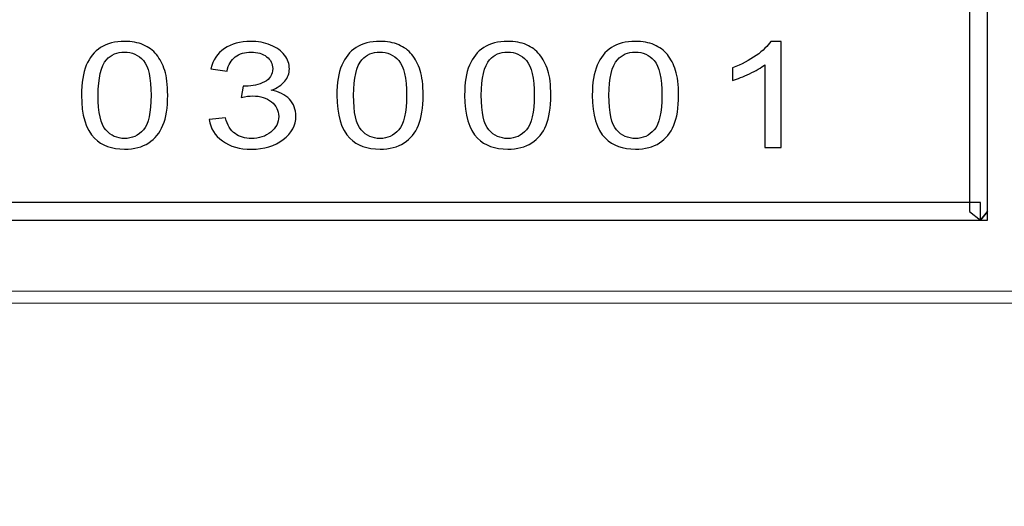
# Model space of a CAD drawing. Header units: millimetres. Extents: x -1114 to 1396, y -630 to 631.
# Tile 259 of 656: x -937.55 to -929.46, y 542.21 to 546.2. Entities that reach past the tile are written whole.
import ezdxf

# ---------------------------------------------------------------- set-up
doc = ezdxf.new("R2010")
doc.units = ezdxf.units.MM
doc.header["$MEASUREMENT"] = 0

msp = doc.modelspace()

# ---------------------------------------------------------------- linework, layer by layer
at = {"lineweight": 18}
msp.add_open_spline([(1038.9843, -629.7647), (1038.9843, -629.7647), (-1111.4882, -629.7647), (-1111.4882, -629.7647), (-1111.4882, -629.7647), (-1111.4882, -629.7647), (-1111.4882, 630.7883), (-1111.4882, 630.7883), (-1111.4882, 630.7883), (-1111.4882, 630.7883), (1038.9843, 630.7883), (1038.9843, 630.7883)], degree=3, knots=[0, 0, 0, 0, 0.333333, 0.333333, 0.333333, 0.333333, 0.666667, 0.666667, 0.666667, 0.666667, 1, 1, 1, 1], dxfattribs=at)
for points, knots in [([(-929.6562, 544.5556), (-929.6562, 544.5556), (-929.7447, 544.6286), (-929.7447, 544.6286), (-929.7447, 544.6286), (-929.7447, 544.6286), (-929.7447, 554.6449), (-929.7447, 554.6449), (-929.7447, 554.6449), (-929.7447, 554.6449), (-929.597, 554.6449), (-929.597, 554.6449), (-929.597, 554.6449), (-929.597, 554.6449), (-929.597, 544.6286), (-929.597, 544.6286), (-929.597, 544.6286), (-929.597, 544.6286), (-929.6562, 544.5556), (-929.6562, 544.5556)], [0, 0, 0, 0, 0.2, 0.2, 0.2, 0.2, 0.4, 0.4, 0.4, 0.4, 0.6, 0.6, 0.6, 0.6, 0.8, 0.8, 0.8, 0.8, 1, 1, 1, 1]), ([(-937.0394, 545.5816), (-937.0394, 545.684), (-937.0259, 545.7665), (-936.9997, 545.829), (-936.9997, 545.829), (-936.9732, 545.8916), (-936.9339, 545.9396), (-936.8819, 545.9737), (-936.8819, 545.9737), (-936.8298, 546.0075), (-936.764, 546.0244), (-936.6852, 546.0244), (-936.6852, 546.0244), (-936.6269, 546.0244), (-936.5755, 546.015), (-936.5316, 545.9963), (-936.5316, 545.9963), (-936.4878, 545.9776), (-936.4514, 545.9505), (-936.423, 545.9154), (-936.423, 545.9154), (-936.3942, 545.8801), (-936.3716, 545.8372), (-936.3555, 545.7864), (-936.3555, 545.7864), (-936.3392, 545.7357), (-936.331, 545.6677), (-936.331, 545.5816), (-936.331, 545.5816), (-936.331, 545.4798), (-936.3441, 545.3976), (-936.3703, 545.3354), (-936.3703, 545.3354), (-936.3964, 545.2729), (-936.4354, 545.2244), (-936.4874, 545.1904), (-936.4874, 545.1904), (-936.5399, 545.1563), (-936.6057, 545.1393), (-936.6852, 545.1393), (-936.6852, 545.1393), (-936.7899, 545.1393), (-936.8721, 545.1691), (-936.932, 545.229), (-936.932, 545.229), (-937.0036, 545.3013), (-937.0394, 545.4185), (-937.0394, 545.5816)], [0, 0, 0, 0, 0.083333, 0.083333, 0.083333, 0.083333, 0.166667, 0.166667, 0.166667, 0.166667, 0.25, 0.25, 0.25, 0.25, 0.333333, 0.333333, 0.333333, 0.333333, 0.416667, 0.416667, 0.416667, 0.416667, 0.5, 0.5, 0.5, 0.5, 0.583333, 0.583333, 0.583333, 0.583333, 0.666667, 0.666667, 0.666667, 0.666667, 0.75, 0.75, 0.75, 0.75, 0.833333, 0.833333, 0.833333, 0.833333, 0.916667, 0.916667, 0.916667, 0.916667, 1, 1, 1, 1]), ([(-935.9895, 545.3829), (-935.9895, 545.3829), (-935.8563, 545.3969), (-935.8563, 545.3969), (-935.8563, 545.3969), (-935.8409, 545.3367), (-935.8147, 545.2932), (-935.7781, 545.2666), (-935.7781, 545.2666), (-935.741, 545.2398), (-935.6962, 545.2267), (-935.6435, 545.2267), (-935.6435, 545.2267), (-935.5807, 545.2267), (-935.5276, 545.2441), (-935.4848, 545.2788), (-935.4848, 545.2788), (-935.4412, 545.3135), (-935.4196, 545.3564), (-935.4196, 545.4078), (-935.4196, 545.4078), (-935.4196, 545.4565), (-935.4396, 545.4968), (-935.4798, 545.5285), (-935.4798, 545.5285), (-935.5198, 545.5603), (-935.5706, 545.5763), (-935.6324, 545.5763), (-935.6324, 545.5763), (-935.6576, 545.5763), (-935.6891, 545.5724), (-935.7264, 545.5645), (-935.7264, 545.5645), (-935.7264, 545.5645), (-935.7116, 545.6578), (-935.7116, 545.6578), (-935.7116, 545.6578), (-935.7028, 545.6568), (-935.6956, 545.6565), (-935.69, 545.6565), (-935.69, 545.6565), (-935.6334, 545.6565), (-935.5824, 545.6686), (-935.5368, 545.6922), (-935.5368, 545.6922), (-935.4914, 545.7157), (-935.4687, 545.7521), (-935.4687, 545.8016), (-935.4687, 545.8016), (-935.4687, 545.8404), (-935.4851, 545.8729), (-935.5185, 545.8984), (-935.5185, 545.8984), (-935.5516, 545.924), (-935.5942, 545.9368), (-935.6465, 545.9368), (-935.6465, 545.9368), (-935.6982, 545.9368), (-935.7418, 545.924), (-935.7761, 545.8978), (-935.7761, 545.8978), (-935.8108, 545.8719), (-935.8331, 545.8329), (-935.8429, 545.7809), (-935.8429, 545.7809), (-935.8429, 545.7809), (-935.9761, 545.7995), (-935.9761, 545.7995), (-935.9761, 545.7995), (-935.9601, 545.8709), (-935.9227, 545.9263), (-935.8652, 545.9655), (-935.8652, 545.9655), (-935.8072, 546.0048), (-935.7356, 546.0244), (-935.6495, 546.0244), (-935.6495, 546.0244), (-935.5902, 546.0244), (-935.5355, 546.0143), (-935.4858, 545.994), (-935.4858, 545.994), (-935.4357, 545.9737), (-935.3977, 545.9459), (-935.3712, 545.9109), (-935.3712, 545.9109), (-935.3447, 545.8758), (-935.3316, 545.8385), (-935.3316, 545.7989), (-935.3316, 545.7989), (-935.3316, 545.7616), (-935.344, 545.7275), (-935.3692, 545.6968), (-935.3692, 545.6968), (-935.3945, 545.666), (-935.4318, 545.6418), (-935.4811, 545.6234), (-935.4811, 545.6234), (-935.417, 545.6116), (-935.3673, 545.5871), (-935.3316, 545.5498), (-935.3316, 545.5498), (-935.2959, 545.5125), (-935.2782, 545.466), (-935.2782, 545.41), (-935.2782, 545.41), (-935.2782, 545.3344), (-935.3129, 545.2703), (-935.382, 545.2176), (-935.382, 545.2176), (-935.4511, 545.1649), (-935.5385, 545.1387), (-935.6442, 545.1387), (-935.6442, 545.1387), (-935.7395, 545.1387), (-935.819, 545.1612), (-935.8818, 545.2064), (-935.8818, 545.2064), (-935.9447, 545.2519), (-935.9807, 545.3105), (-935.9895, 545.3829)], [0, 0, 0, 0, 0.033333, 0.033333, 0.033333, 0.033333, 0.066667, 0.066667, 0.066667, 0.066667, 0.1, 0.1, 0.1, 0.1, 0.133333, 0.133333, 0.133333, 0.133333, 0.166667, 0.166667, 0.166667, 0.166667, 0.2, 0.2, 0.2, 0.2, 0.233333, 0.233333, 0.233333, 0.233333, 0.266667, 0.266667, 0.266667, 0.266667, 0.3, 0.3, 0.3, 0.3, 0.333333, 0.333333, 0.333333, 0.333333, 0.366667, 0.366667, 0.366667, 0.366667, 0.4, 0.4, 0.4, 0.4, 0.433333, 0.433333, 0.433333, 0.433333, 0.466667, 0.466667, 0.466667, 0.466667, 0.5, 0.5, 0.5, 0.5, 0.533333, 0.533333, 0.533333, 0.533333, 0.566667, 0.566667, 0.566667, 0.566667, 0.6, 0.6, 0.6, 0.6, 0.633333, 0.633333, 0.633333, 0.633333, 0.666667, 0.666667, 0.666667, 0.666667, 0.7, 0.7, 0.7, 0.7, 0.733333, 0.733333, 0.733333, 0.733333, 0.766667, 0.766667, 0.766667, 0.766667, 0.8, 0.8, 0.8, 0.8, 0.833333, 0.833333, 0.833333, 0.833333, 0.866667, 0.866667, 0.866667, 0.866667, 0.9, 0.9, 0.9, 0.9, 0.933333, 0.933333, 0.933333, 0.933333, 0.966667, 0.966667, 0.966667, 0.966667, 1, 1, 1, 1]), ([(-934.9414, 545.5816), (-934.9414, 545.684), (-934.9279, 545.7665), (-934.9018, 545.829), (-934.9018, 545.829), (-934.8752, 545.8916), (-934.836, 545.9396), (-934.7839, 545.9737), (-934.7839, 545.9737), (-934.7319, 546.0075), (-934.6661, 546.0244), (-934.5872, 546.0244), (-934.5872, 546.0244), (-934.5289, 546.0244), (-934.4775, 546.015), (-934.4337, 545.9963), (-934.4337, 545.9963), (-934.3898, 545.9776), (-934.3535, 545.9505), (-934.325, 545.9154), (-934.325, 545.9154), (-934.2962, 545.8801), (-934.2736, 545.8372), (-934.2575, 545.7864), (-934.2575, 545.7864), (-934.2412, 545.7357), (-934.233, 545.6677), (-934.233, 545.5816), (-934.233, 545.5816), (-934.233, 545.4798), (-934.2461, 545.3976), (-934.2723, 545.3354), (-934.2723, 545.3354), (-934.2985, 545.2729), (-934.3374, 545.2244), (-934.3895, 545.1904), (-934.3895, 545.1904), (-934.4418, 545.1563), (-934.5076, 545.1393), (-934.5872, 545.1393), (-934.5872, 545.1393), (-934.692, 545.1393), (-934.7741, 545.1691), (-934.834, 545.229), (-934.834, 545.229), (-934.9057, 545.3013), (-934.9414, 545.4185), (-934.9414, 545.5816)], [0, 0, 0, 0, 0.083333, 0.083333, 0.083333, 0.083333, 0.166667, 0.166667, 0.166667, 0.166667, 0.25, 0.25, 0.25, 0.25, 0.333333, 0.333333, 0.333333, 0.333333, 0.416667, 0.416667, 0.416667, 0.416667, 0.5, 0.5, 0.5, 0.5, 0.583333, 0.583333, 0.583333, 0.583333, 0.666667, 0.666667, 0.666667, 0.666667, 0.75, 0.75, 0.75, 0.75, 0.833333, 0.833333, 0.833333, 0.833333, 0.916667, 0.916667, 0.916667, 0.916667, 1, 1, 1, 1]), ([(-933.8925, 545.5816), (-933.8925, 545.684), (-933.8791, 545.7665), (-933.853, 545.829), (-933.853, 545.829), (-933.8264, 545.8916), (-933.7871, 545.9396), (-933.7351, 545.9737), (-933.7351, 545.9737), (-933.6831, 546.0075), (-933.6173, 546.0244), (-933.5383, 546.0244), (-933.5383, 546.0244), (-933.4801, 546.0244), (-933.4287, 546.015), (-933.3849, 545.9963), (-933.3849, 545.9963), (-933.341, 545.9776), (-933.3047, 545.9505), (-933.2762, 545.9154), (-933.2762, 545.9154), (-933.2473, 545.8801), (-933.2248, 545.8372), (-933.2087, 545.7864), (-933.2087, 545.7864), (-933.1923, 545.7357), (-933.1842, 545.6677), (-933.1842, 545.5816), (-933.1842, 545.5816), (-933.1842, 545.4798), (-933.1972, 545.3976), (-933.2235, 545.3354), (-933.2235, 545.3354), (-933.2497, 545.2729), (-933.2886, 545.2244), (-933.3407, 545.1904), (-933.3407, 545.1904), (-933.393, 545.1563), (-933.4588, 545.1393), (-933.5383, 545.1393), (-933.5383, 545.1393), (-933.6431, 545.1393), (-933.7253, 545.1691), (-933.7852, 545.229), (-933.7852, 545.229), (-933.8569, 545.3013), (-933.8925, 545.4185), (-933.8925, 545.5816)], [0, 0, 0, 0, 0.083333, 0.083333, 0.083333, 0.083333, 0.166667, 0.166667, 0.166667, 0.166667, 0.25, 0.25, 0.25, 0.25, 0.333333, 0.333333, 0.333333, 0.333333, 0.416667, 0.416667, 0.416667, 0.416667, 0.5, 0.5, 0.5, 0.5, 0.583333, 0.583333, 0.583333, 0.583333, 0.666667, 0.666667, 0.666667, 0.666667, 0.75, 0.75, 0.75, 0.75, 0.833333, 0.833333, 0.833333, 0.833333, 0.916667, 0.916667, 0.916667, 0.916667, 1, 1, 1, 1]), ([(-932.8435, 545.5816), (-932.8435, 545.684), (-932.8302, 545.7665), (-932.8039, 545.829), (-932.8039, 545.829), (-932.7775, 545.8916), (-932.7381, 545.9396), (-932.6861, 545.9737), (-932.6861, 545.9737), (-932.6341, 546.0075), (-932.5682, 546.0244), (-932.4894, 546.0244), (-932.4894, 546.0244), (-932.4311, 546.0244), (-932.3797, 546.015), (-932.3359, 545.9963), (-932.3359, 545.9963), (-932.292, 545.9776), (-932.2556, 545.9505), (-932.2271, 545.9154), (-932.2271, 545.9154), (-932.1984, 545.8801), (-932.1758, 545.8372), (-932.1598, 545.7864), (-932.1598, 545.7864), (-932.1433, 545.7357), (-932.1352, 545.6677), (-932.1352, 545.5816), (-932.1352, 545.5816), (-932.1352, 545.4798), (-932.1483, 545.3976), (-932.1745, 545.3354), (-932.1745, 545.3354), (-932.2007, 545.2729), (-932.2397, 545.2244), (-932.2916, 545.1904), (-932.2916, 545.1904), (-932.344, 545.1563), (-932.4098, 545.1393), (-932.4894, 545.1393), (-932.4894, 545.1393), (-932.5941, 545.1393), (-932.6763, 545.1691), (-932.7362, 545.229), (-932.7362, 545.229), (-932.8079, 545.3013), (-932.8435, 545.4185), (-932.8435, 545.5816)], [0, 0, 0, 0, 0.083333, 0.083333, 0.083333, 0.083333, 0.166667, 0.166667, 0.166667, 0.166667, 0.25, 0.25, 0.25, 0.25, 0.333333, 0.333333, 0.333333, 0.333333, 0.416667, 0.416667, 0.416667, 0.416667, 0.5, 0.5, 0.5, 0.5, 0.583333, 0.583333, 0.583333, 0.583333, 0.666667, 0.666667, 0.666667, 0.666667, 0.75, 0.75, 0.75, 0.75, 0.833333, 0.833333, 0.833333, 0.833333, 0.916667, 0.916667, 0.916667, 0.916667, 1, 1, 1, 1]), ([(-931.2924, 545.154), (-931.2924, 545.154), (-931.4256, 545.154), (-931.4256, 545.154), (-931.4256, 545.154), (-931.4256, 545.154), (-931.4256, 545.8322), (-931.4256, 545.8322), (-931.4256, 545.8322), (-931.4576, 545.808), (-931.4999, 545.7835), (-931.5519, 545.7589), (-931.5519, 545.7589), (-931.6043, 545.7344), (-931.6508, 545.716), (-931.6924, 545.704), (-931.6924, 545.704), (-931.6924, 545.704), (-931.6924, 545.8067), (-931.6924, 545.8067), (-931.6924, 545.8067), (-931.6177, 545.8349), (-931.5526, 545.8689), (-931.497, 545.9085), (-931.497, 545.9085), (-931.4409, 545.9485), (-931.4014, 545.9871), (-931.3781, 546.0244), (-931.3781, 546.0244), (-931.3781, 546.0244), (-931.2924, 546.0244), (-931.2924, 546.0244), (-931.2924, 546.0244), (-931.2924, 546.0244), (-931.2924, 545.154), (-931.2924, 545.154)], [0, 0, 0, 0, 0.111111, 0.111111, 0.111111, 0.111111, 0.222222, 0.222222, 0.222222, 0.222222, 0.333333, 0.333333, 0.333333, 0.333333, 0.444444, 0.444444, 0.444444, 0.444444, 0.555556, 0.555556, 0.555556, 0.555556, 0.666667, 0.666667, 0.666667, 0.666667, 0.777778, 0.777778, 0.777778, 0.777778, 0.888889, 0.888889, 0.888889, 0.888889, 1, 1, 1, 1]), ([(-936.9022, 545.5816), (-936.9022, 545.4391), (-936.8816, 545.3446), (-936.8397, 545.2974), (-936.8397, 545.2974), (-936.7977, 545.2503), (-936.7464, 545.2267), (-936.6852, 545.2267), (-936.6852, 545.2267), (-936.6239, 545.2267), (-936.5723, 545.2503), (-936.5307, 545.2977), (-936.5307, 545.2977), (-936.4887, 545.3449), (-936.4678, 545.4395), (-936.4678, 545.5816), (-936.4678, 545.5816), (-936.4678, 545.7243), (-936.4887, 545.8192), (-936.5307, 545.8661), (-936.5307, 545.8661), (-936.5723, 545.9128), (-936.6243, 545.9364), (-936.6865, 545.9364), (-936.6865, 545.9364), (-936.7477, 545.9364), (-936.7968, 545.9158), (-936.8335, 545.8742), (-936.8335, 545.8742), (-936.8793, 545.8215), (-936.9022, 545.7239), (-936.9022, 545.5816)], [0, 0, 0, 0, 0.125, 0.125, 0.125, 0.125, 0.25, 0.25, 0.25, 0.25, 0.375, 0.375, 0.375, 0.375, 0.5, 0.5, 0.5, 0.5, 0.625, 0.625, 0.625, 0.625, 0.75, 0.75, 0.75, 0.75, 0.875, 0.875, 0.875, 0.875, 1, 1, 1, 1]), ([(-934.8043, 545.5816), (-934.8043, 545.4391), (-934.7836, 545.3446), (-934.7417, 545.2974), (-934.7417, 545.2974), (-934.6998, 545.2503), (-934.6484, 545.2267), (-934.5872, 545.2267), (-934.5872, 545.2267), (-934.526, 545.2267), (-934.4743, 545.2503), (-934.4327, 545.2977), (-934.4327, 545.2977), (-934.3908, 545.3449), (-934.3698, 545.4395), (-934.3698, 545.5816), (-934.3698, 545.5816), (-934.3698, 545.7243), (-934.3908, 545.8192), (-934.4327, 545.8661), (-934.4327, 545.8661), (-934.4743, 545.9128), (-934.5263, 545.9364), (-934.5885, 545.9364), (-934.5885, 545.9364), (-934.6498, 545.9364), (-934.6988, 545.9158), (-934.7355, 545.8742), (-934.7355, 545.8742), (-934.7813, 545.8215), (-934.8043, 545.7239), (-934.8043, 545.5816)], [0, 0, 0, 0, 0.125, 0.125, 0.125, 0.125, 0.25, 0.25, 0.25, 0.25, 0.375, 0.375, 0.375, 0.375, 0.5, 0.5, 0.5, 0.5, 0.625, 0.625, 0.625, 0.625, 0.75, 0.75, 0.75, 0.75, 0.875, 0.875, 0.875, 0.875, 1, 1, 1, 1]), ([(-933.7554, 545.5816), (-933.7554, 545.4391), (-933.7348, 545.3446), (-933.6928, 545.2974), (-933.6928, 545.2974), (-933.651, 545.2503), (-933.5996, 545.2267), (-933.5383, 545.2267), (-933.5383, 545.2267), (-933.4772, 545.2267), (-933.4254, 545.2503), (-933.3838, 545.2977), (-933.3838, 545.2977), (-933.342, 545.3449), (-933.321, 545.4395), (-933.321, 545.5816), (-933.321, 545.5816), (-933.321, 545.7243), (-933.342, 545.8192), (-933.3838, 545.8661), (-933.3838, 545.8661), (-933.4254, 545.9128), (-933.4775, 545.9364), (-933.5396, 545.9364), (-933.5396, 545.9364), (-933.6009, 545.9364), (-933.65, 545.9158), (-933.6866, 545.8742), (-933.6866, 545.8742), (-933.7324, 545.8215), (-933.7554, 545.7239), (-933.7554, 545.5816)], [0, 0, 0, 0, 0.125, 0.125, 0.125, 0.125, 0.25, 0.25, 0.25, 0.25, 0.375, 0.375, 0.375, 0.375, 0.5, 0.5, 0.5, 0.5, 0.625, 0.625, 0.625, 0.625, 0.75, 0.75, 0.75, 0.75, 0.875, 0.875, 0.875, 0.875, 1, 1, 1, 1]), ([(-932.7064, 545.5816), (-932.7064, 545.4391), (-932.6858, 545.3446), (-932.6438, 545.2974), (-932.6438, 545.2974), (-932.602, 545.2503), (-932.5506, 545.2267), (-932.4894, 545.2267), (-932.4894, 545.2267), (-932.4282, 545.2267), (-932.3764, 545.2503), (-932.3349, 545.2977), (-932.3349, 545.2977), (-932.293, 545.3449), (-932.272, 545.4395), (-932.272, 545.5816), (-932.272, 545.5816), (-932.272, 545.7243), (-932.293, 545.8192), (-932.3349, 545.8661), (-932.3349, 545.8661), (-932.3764, 545.9128), (-932.4285, 545.9364), (-932.4907, 545.9364), (-932.4907, 545.9364), (-932.5519, 545.9364), (-932.601, 545.9158), (-932.6376, 545.8742), (-932.6376, 545.8742), (-932.6835, 545.8215), (-932.7064, 545.7239), (-932.7064, 545.5816)], [0, 0, 0, 0, 0.125, 0.125, 0.125, 0.125, 0.25, 0.25, 0.25, 0.25, 0.375, 0.375, 0.375, 0.375, 0.5, 0.5, 0.5, 0.5, 0.625, 0.625, 0.625, 0.625, 0.75, 0.75, 0.75, 0.75, 0.875, 0.875, 0.875, 0.875, 1, 1, 1, 1]), ([(-969.788, 544.6286), (-969.788, 544.6286), (-969.7287, 544.7013), (-969.7287, 544.7013), (-969.7287, 544.7013), (-969.7287, 544.7013), (-929.6562, 544.7013), (-929.6562, 544.7013), (-929.6562, 544.7013), (-929.6562, 544.7013), (-929.6562, 544.5556), (-929.6562, 544.5556), (-929.6562, 544.5556), (-929.6562, 544.5556), (-969.7287, 544.5556), (-969.7287, 544.5556), (-969.7287, 544.5556), (-969.7287, 544.5556), (-969.788, 544.6286), (-969.788, 544.6286)], [0, 0, 0, 0, 0.2, 0.2, 0.2, 0.2, 0.4, 0.4, 0.4, 0.4, 0.6, 0.6, 0.6, 0.6, 0.8, 0.8, 0.8, 0.8, 1, 1, 1, 1]), ([(-929.597, 544.6286), (-929.597, 544.6286), (-929.597, 544.5556), (-929.597, 544.5556), (-929.597, 544.5556), (-929.597, 544.5556), (-929.6562, 544.5556), (-929.6562, 544.5556), (-929.6562, 544.5556), (-929.6562, 544.5556), (-929.597, 544.6286), (-929.597, 544.6286)], [0, 0, 0, 0, 0.333333, 0.333333, 0.333333, 0.333333, 0.666667, 0.666667, 0.666667, 0.666667, 1, 1, 1, 1])]:
    msp.add_open_spline(points, degree=3, knots=knots)
for points in [[(-990.3944, 543.9744), (-990.3944, 543.9744), (-834.3944, 543.9744), (-834.3944, 543.9744)], [(-971.4444, 543.8744), (-971.4444, 543.8744), (-914.3444, 543.8744), (-914.3444, 543.8744)]]:
    msp.add_open_spline(points, degree=3, dxfattribs=at)

doc.saveas('drawing.dxf')
